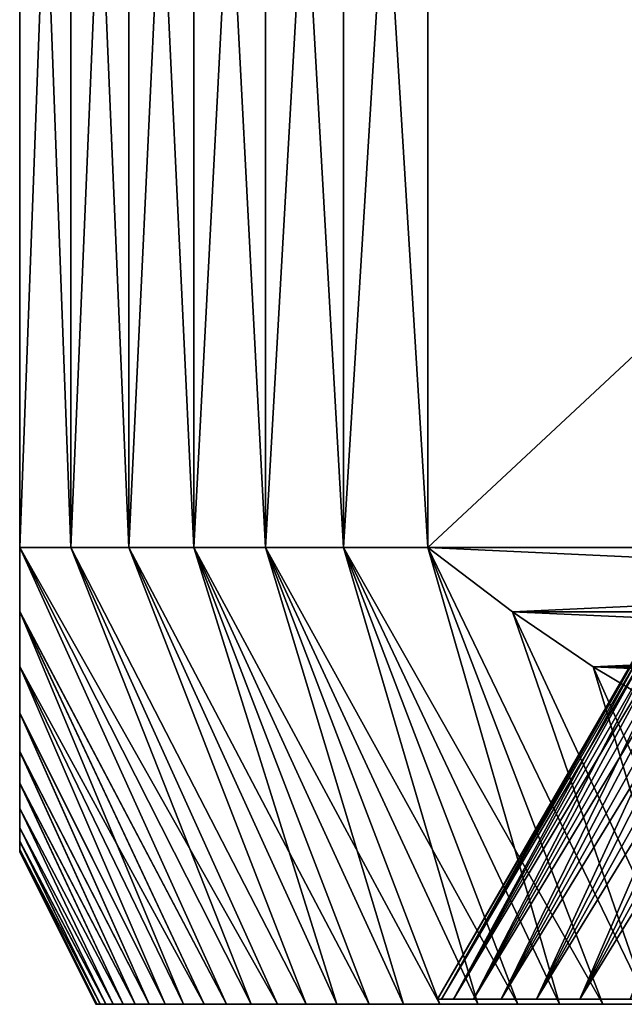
# Model space of a CAD drawing. Header units: metres. Extents: x -105 to 105, y -72 to 59.
# Tile 348 of 414: x 60 to 63.97, y 22.45 to 28.92. Entities that reach past the tile are written whole.
import ezdxf

# ---------------------------------------------------------------- set-up
doc = ezdxf.new("R2010")
doc.units = ezdxf.units.M
doc.layers.add('solid_509431_AD150_SW0001', color=7, linetype='CONTINUOUS')

msp = doc.modelspace()

# ---------------------------------------------------------------- linework, layer by layer
at = {"layer": 'solid_509431_AD150_SW0001'}
for points in [[(60, 34.450001, 5.567764), (60, 25.450001, 5.567764), (60.335526, 25.450001, 6.399466)], [(60, 25.450001, -5.567764), (60, 25.450001, 5.567764), (60, 34.450001, 5.567764)], [(60, 34.450001, 5.567764), (60.335526, 25.450001, 6.399466), (60.335526, 34.450001, 6.399466)], [(60, 34.450001, -5.567764), (60, 25.450001, -5.567764), (60, 34.450001, 5.567764)], [(60.335526, 34.450001, -6.399466), (60.335526, 25.450001, -6.399466), (60, 25.450001, -5.567764)], [(60, 34.450001, -5.567764), (60.335526, 34.450001, -6.399466), (60, 25.450001, -5.567764)], [(60.335526, 34.450001, 6.399466), (60.335526, 25.450001, 6.399466), (60.717121, 25.450001, 7.211061)], [(60.335526, 34.450001, 6.399466), (60.717121, 25.450001, 7.211061), (60.717121, 34.450001, 7.211061)], [(60.717121, 34.450001, -7.211061), (60.717121, 25.450001, -7.211061), (60.335526, 25.450001, -6.399466)], [(60.335526, 34.450001, -6.399466), (60.717121, 34.450001, -7.211061), (60.335526, 25.450001, -6.399466)], [(60.717121, 34.450001, 7.211061), (60.717121, 25.450001, 7.211061), (61.143593, 25.450001, 8)], [(60.717121, 34.450001, 7.211061), (61.143593, 25.450001, 8), (61.143593, 34.450001, 8)], [(61.143593, 34.450001, -8), (61.143593, 25.450001, -8), (60.717121, 25.450001, -7.211061)], [(60.717121, 34.450001, -7.211061), (61.143593, 34.450001, -8), (60.717121, 25.450001, -7.211061)], [(61.143593, 34.450001, 8), (61.143593, 25.450001, 8), (61.613598, 25.450001, 8.763804)], [(61.143593, 34.450001, 8), (61.613598, 25.450001, 8.763804), (61.613598, 34.450001, 8.763804)], [(61.613598, 34.450001, -8.763804), (61.613598, 25.450001, -8.763804), (61.143593, 25.450001, -8)], [(61.143593, 34.450001, -8), (61.613598, 34.450001, -8.763804), (61.143593, 25.450001, -8)], [(61.613598, 34.450001, 8.763804), (61.613598, 25.450001, 8.763804), (62.125664, 25.450001, 9.500075)], [(61.613598, 34.450001, 8.763804), (62.125664, 25.450001, 9.500075), (62.125664, 34.450001, 9.500075)], [(62.125664, 34.450001, -9.500075), (62.125664, 25.450001, -9.500075), (61.613598, 25.450001, -8.763804)], [(61.613598, 34.450001, -8.763804), (62.125664, 34.450001, -9.500075), (61.613598, 25.450001, -8.763804)], [(62.125664, 34.450001, 9.500075), (62.125664, 25.450001, 9.500075), (62.678173, 25.450001, 10.206499)], [(62.125664, 34.450001, 9.500075), (62.678173, 25.450001, 10.206499), (62.678173, 34.450001, 10.206499)], [(62.678173, 34.450001, -10.206499), (62.678173, 25.450001, -10.206499), (62.125664, 25.450001, -9.500075)], [(62.125664, 34.450001, -9.500075), (62.678173, 34.450001, -10.206499), (62.125664, 25.450001, -9.500075)], [(72.321823, 34.450001, 15.774263), (62.678173, 25.450001, 10.206499), (72.321823, 25.450001, 15.774263)], [(62.678173, 34.450001, 10.206499), (62.678173, 25.450001, 10.206499), (72.321823, 34.450001, 15.774263)], [(62.678173, 34.450001, -10.206499), (72.321823, 25.450001, -15.774263), (62.678173, 25.450001, -10.206499)], [(72.321823, 34.450001, -15.774263), (72.321823, 25.450001, -15.774263), (62.678173, 34.450001, -10.206499)], [(60, 25.450001, -5.567764), (61.518234, 22.450001, -5.337788), (61.357212, 22.450001, -4.911655)], [(60, 25.450001, -5.567764), (60.335526, 25.450001, -6.399466), (61.518234, 22.450001, -5.337788)], [(60, 25.02907, -4.930461), (60, 25.450001, -5.567764), (61.357212, 22.450001, -4.911655)], [(60, 25.450001, 5.567764), (61.357212, 22.450001, 4.911655), (61.518234, 22.450001, 5.337788)], [(60, 25.450001, 5.567764), (60, 25.02766, 4.928204), (61.357212, 22.450001, 4.911655)], [(60, 25.450001, 5.567764), (61.518234, 22.450001, 5.337788), (61.692566, 22.450001, 5.758661)], [(60.335526, 25.450001, 6.399466), (60, 25.450001, 5.567764), (61.692566, 22.450001, 5.758661)], [(60, 25.02907, -4.930461), (60, 25.02766, 4.928204), (60, 25.450001, 5.567764)], [(60, 25.02907, -4.930461), (60, 25.450001, 5.567764), (60, 25.450001, -5.567764)], [(60.335526, 25.450001, -6.399466), (61.880028, 22.450001, -6.173843), (61.692566, 22.450001, -5.758661)], [(60.335526, 25.450001, -6.399466), (60.717121, 25.450001, -7.211061), (61.880028, 22.450001, -6.173843)], [(60.335526, 25.450001, -6.399466), (61.692566, 22.450001, -5.758661), (61.518234, 22.450001, -5.337788)], [(60.335526, 25.450001, 6.399466), (61.692566, 22.450001, 5.758661), (61.880028, 22.450001, 6.173843)], [(60.717121, 25.450001, 7.211061), (60.335526, 25.450001, 6.399466), (61.880028, 22.450001, 6.173843)], [(60.717121, 25.450001, -7.211061), (62.080383, 22.450001, -6.582824), (61.880028, 22.450001, -6.173843)], [(60.717121, 25.450001, -7.211061), (61.143593, 25.450001, -8), (62.080383, 22.450001, -6.582824)], [(60.717121, 25.450001, 7.211061), (61.880028, 22.450001, 6.173843), (62.080383, 22.450001, 6.582824)], [(60.717121, 25.450001, 7.211061), (62.080383, 22.450001, 6.582824), (62.293556, 22.450001, 6.985424)], [(61.143593, 25.450001, 8), (60.717121, 25.450001, 7.211061), (62.293556, 22.450001, 6.985424)], [(61.143593, 25.450001, -8), (62.519257, 22.450001, -7.38113), (62.293556, 22.450001, -6.985424)], [(61.143593, 25.450001, -8), (61.613598, 25.450001, -8.763804), (62.519257, 22.450001, -7.38113)], [(61.143593, 25.450001, -8), (62.293556, 22.450001, -6.985424), (62.080383, 22.450001, -6.582824)], [(61.143593, 25.450001, 8), (62.293556, 22.450001, 6.985424), (62.519257, 22.450001, 7.38113)], [(61.143593, 25.450001, 8), (62.519257, 22.450001, 7.38113), (62.757229, 22.450001, 7.769463)], [(61.613598, 25.450001, 8.763804), (61.143593, 25.450001, 8), (62.757229, 22.450001, 7.769463)], [(61.613598, 25.450001, -8.763804), (63.00732, 22.450001, -8.150189), (62.757229, 22.450001, -7.769463)], [(61.613598, 25.450001, -8.763804), (62.125664, 25.450001, -9.500075), (63.00732, 22.450001, -8.150189)], [(61.613598, 25.450001, -8.763804), (62.757229, 22.450001, -7.769463), (62.519257, 22.450001, -7.38113)], [(61.613598, 25.450001, 8.763804), (62.757229, 22.450001, 7.769463), (63.00732, 22.450001, 8.150189)], [(61.613598, 25.450001, 8.763804), (63.00732, 22.450001, 8.150189), (63.269264, 22.450001, 8.522897)], [(62.125664, 25.450001, 9.500075), (61.613598, 25.450001, 8.763804), (63.269264, 22.450001, 8.522897)], [(62.125664, 25.450001, -9.500075), (63.542786, 22.450001, -8.887196), (63.269264, 22.450001, -8.522897)], [(62.125664, 25.450001, -9.500075), (62.678173, 25.450001, -10.206499), (63.542786, 22.450001, -8.887196)], [(62.125664, 25.450001, -9.500075), (63.269264, 22.450001, -8.522897), (63.00732, 22.450001, -8.150189)], [(62.125664, 25.450001, 9.500075), (63.269264, 22.450001, 8.522897), (63.542786, 22.450001, 8.887196)], [(62.125664, 25.450001, 9.500075), (63.542786, 22.450001, 8.887196), (63.827526, 22.450001, 9.242609)], [(62.678173, 25.450001, 10.206499), (62.125664, 25.450001, 9.500075), (63.827526, 22.450001, 9.242609)], [(62.678173, 25.450001, -10.206499), (64.123383, 22.450001, -9.589014), (63.827526, 22.450001, -9.242609)], [(62.678173, 25.450001, -10.206499), (63.232857, 25.027073, -10.526746), (64.123383, 22.450001, -9.589014)], [(62.678173, 25.450001, -10.206499), (63.827526, 22.450001, -9.242609), (63.542786, 22.450001, -8.887196)], [(62.678173, 25.450001, 10.206499), (63.827526, 22.450001, 9.242609), (64.123383, 22.450001, 9.589014)], [(63.232864, 25.027069, 10.526749), (62.678173, 25.450001, 10.206499), (64.123383, 22.450001, 9.589014)], [(72.321823, 25.450001, 15.774263), (62.678173, 25.450001, 10.206499), (63.232864, 25.027069, 10.526749)], [(62.678173, 25.450001, -10.206499), (72.321823, 25.450001, -15.774263), (71.767136, 25.027069, -15.454014)], [(62.678173, 25.450001, -10.206499), (71.767136, 25.027069, -15.454014), (63.232857, 25.027073, -10.526746)], [(72.321823, 25.450001, 15.774263), (63.232864, 25.027069, 10.526749), (71.767143, 25.027073, 15.454017)], [(60, 25.02907, -4.930461), (61.357212, 22.450001, -4.911655), (61.209694, 22.450001, -4.480788)], [(60, 25.02907, -4.930461), (61.209694, 22.450001, -4.480788), (61.075745, 22.450001, -4.045373)], [(60, 24.669403, -4.320043), (60, 25.02907, -4.930461), (61.075745, 22.450001, -4.045373)], [(60, 24.669403, -4.320043), (60, 25.02766, 4.928204), (60, 25.02907, -4.930461)], [(60, 25.02766, 4.928204), (61.209694, 22.450001, 4.480788), (61.357212, 22.450001, 4.911655)], [(60, 25.02766, 4.928204), (60, 24.667318, 4.316276), (61.209694, 22.450001, 4.480788)], [(60, 24.669403, -4.320043), (60, 24.667318, 4.316276), (60, 25.02766, 4.928204)], [(63.232857, 25.027073, -10.526746), (64.42997, 22.450001, -9.925953), (64.123383, 22.450001, -9.589014)], [(63.232857, 25.027073, -10.526746), (63.763557, 24.666334, -10.833145), (64.42997, 22.450001, -9.925953)], [(63.232857, 25.027073, -10.526746), (71.767136, 25.027069, -15.454014), (71.236435, 24.666332, -15.147614)], [(63.232857, 25.027073, -10.526746), (71.236435, 24.666332, -15.147614), (63.763557, 24.666334, -10.833145)], [(71.767143, 25.027073, 15.454017), (63.232864, 25.027069, 10.526749), (63.763565, 24.666332, 10.833148)], [(63.232864, 25.027069, 10.526749), (64.123383, 22.450001, 9.589014), (64.42997, 22.450001, 9.925953)], [(63.763565, 24.666332, 10.833148), (63.232864, 25.027069, 10.526749), (64.42997, 22.450001, 9.925953)], [(71.767143, 25.027073, 15.454017), (63.763565, 24.666332, 10.833148), (71.236443, 24.666334, 15.147616)], [(62.741776, 22.484085), (64.050003, 24.75), (64.056107, 24.75, 0.365749)], [(62.768021, 22.484085, 0.80173), (62.741776, 22.484085), (64.056107, 24.75, 0.365749)], [(62.768021, 22.484085, -0.80173), (64.050003, 24.75), (62.741776, 22.484085)], [(62.768021, 22.484085, 0.80173), (64.074448, 24.75, 0.731312), (64.105003, 24.75, 1.096149)], [(62.846642, 22.484085, 1.60001), (62.768021, 22.484085, 0.80173), (64.105003, 24.75, 1.096149)], [(62.768021, 22.484085, 0.80173), (64.056107, 24.75, 0.365749), (64.074448, 24.75, 0.731312)], [(62.768021, 22.484085, -0.80173), (64.056107, 24.75, -0.365749), (64.050003, 24.75)], [(62.768021, 22.484085, -0.80173), (64.074448, 24.75, -0.731312), (64.056107, 24.75, -0.365749)], [(62.768021, 22.484085, -0.80173), (62.846642, 22.484085, -1.60001), (64.074448, 24.75, -0.731312)], [(62.846642, 22.484085, 1.60001), (64.14772, 24.75, 1.459635), (64.202522, 24.75, 1.821255)], [(62.977314, 22.484085, 2.39147), (62.846642, 22.484085, 1.60001), (64.202522, 24.75, 1.821255)], [(62.846642, 22.484085, 1.60001), (64.105003, 24.75, 1.096149), (64.14772, 24.75, 1.459635)], [(62.846642, 22.484085, -1.60001), (64.105003, 24.75, -1.096149), (64.074448, 24.75, -0.731312)], [(62.846642, 22.484085, -1.60001), (64.14772, 24.75, -1.459635), (64.105003, 24.75, -1.096149)], [(62.846642, 22.484085, -1.60001), (62.977314, 22.484085, -2.39147), (64.14772, 24.75, -1.459635)], [(62.977314, 22.484085, 2.39147), (64.269386, 24.75, 2.180932), (64.348289, 24.75, 2.538422)], [(63.159458, 22.484085, 3.172648), (62.977314, 22.484085, 2.39147), (64.348289, 24.75, 2.538422)], [(62.977314, 22.484085, 2.39147), (64.202522, 24.75, 1.821255), (64.269386, 24.75, 2.180932)], [(62.977314, 22.484085, -2.39147), (64.202522, 24.75, -1.821255), (64.14772, 24.75, -1.459635)], [(62.977314, 22.484085, -2.39147), (64.269386, 24.75, -2.180932), (64.202522, 24.75, -1.821255)], [(62.977314, 22.484085, -2.39147), (63.159458, 22.484085, -3.172648), (64.269386, 24.75, -2.180932)], [(63.159458, 22.484085, 3.172648), (64.439102, 24.75, 2.893085), (64.541649, 24.75, 3.244282)], [(63.392323, 22.484085, 3.94029), (63.159458, 22.484085, 3.172648), (64.541649, 24.75, 3.244282)], [(63.159458, 22.484085, 3.172648), (64.348289, 24.75, 2.538422), (64.439102, 24.75, 2.893085)], [(63.159458, 22.484085, -3.172648), (64.348289, 24.75, -2.538422), (64.269386, 24.75, -2.180932)], [(63.159458, 22.484085, -3.172648), (64.439102, 24.75, -2.893085), (64.348289, 24.75, -2.538422)], [(63.159458, 22.484085, -3.172648), (63.392323, 22.484085, -3.94029), (64.439102, 24.75, -2.893085)], [(63.392323, 22.484085, 3.94029), (64.65583, 24.75, 3.591748), (64.781631, 24.75, 3.93541)], [(63.67487, 22.484085, 4.691006), (63.392323, 22.484085, 3.94029), (64.781631, 24.75, 3.93541)], [(63.392323, 22.484085, 3.94029), (64.541649, 24.75, 3.244282), (64.65583, 24.75, 3.591748)], [(63.392323, 22.484085, -3.94029), (64.541649, 24.75, -3.244282), (64.439102, 24.75, -2.893085)], [(63.392323, 22.484085, -3.94029), (64.65583, 24.75, -3.591748), (64.541649, 24.75, -3.244282)], [(63.392323, 22.484085, -3.94029), (63.67487, 22.484085, -4.691006), (64.65583, 24.75, -3.591748)], [(63.67487, 22.484085, 4.691006), (64.9189, 24.75, 4.274807), (65.067413, 24.75, 4.609361)], [(64.005936, 22.484085, 5.421688), (63.67487, 22.484085, 4.691006), (65.067413, 24.75, 4.609361)], [(63.67487, 22.484085, 4.691006), (64.781631, 24.75, 3.93541), (64.9189, 24.75, 4.274807)], [(63.67487, 22.484085, -4.691006), (64.781631, 24.75, -3.93541), (64.65583, 24.75, -3.591748)], [(63.67487, 22.484085, -4.691006), (64.9189, 24.75, -4.274807), (64.781631, 24.75, -3.93541)], [(63.67487, 22.484085, -4.691006), (64.005936, 22.484085, -5.421688), (64.9189, 24.75, -4.274807)], [(60, 24.669403, -4.320043), (61.075745, 22.450001, -4.045373), (60.955536, 22.450001, -3.605971)], [(60, 24.365065, -3.733007), (60, 24.669403, -4.320043), (60.955536, 22.450001, -3.605971)], [(60, 24.365065, -3.733007), (60, 24.667318, 4.316276), (60, 24.669403, -4.320043)], [(60, 24.667318, 4.316276), (60.955536, 22.450001, 3.605971), (61.075745, 22.450001, 4.045373)], [(60, 24.667318, 4.316276), (60, 24.362835, 3.72839), (60.955536, 22.450001, 3.605971)], [(60, 24.667318, 4.316276), (61.075745, 22.450001, 4.045373), (61.209694, 22.450001, 4.480788)], [(60, 24.365065, -3.733007), (60, 24.362835, 3.72839), (60, 24.667318, 4.316276)], [(63.763557, 24.666334, -10.833145), (64.746948, 22.450001, -10.253048), (64.42997, 22.450001, -9.925953)], [(63.763557, 24.666334, -10.833145), (64.273132, 24.361704, -11.127347), (64.746948, 22.450001, -10.253048)], [(63.763557, 24.666334, -10.833145), (71.236435, 24.666332, -15.147614), (70.726868, 24.361702, -14.853414)], [(63.763557, 24.666334, -10.833145), (70.726868, 24.361702, -14.853414), (64.273132, 24.361704, -11.127347)], [(71.236443, 24.666334, 15.147616), (63.763565, 24.666332, 10.833148), (64.273132, 24.361702, 11.127349)], [(63.763565, 24.666332, 10.833148), (64.42997, 22.450001, 9.925953), (64.746948, 22.450001, 10.253048)], [(64.273132, 24.361702, 11.127349), (63.763565, 24.666332, 10.833148), (64.746948, 22.450001, 10.253048)], [(60, 24.365065, -3.733007), (60.955536, 22.450001, -3.605971), (60.849213, 22.450001, -3.163107)], [(60, 24.110914, -3.165901), (60, 24.365065, -3.733007), (60.849213, 22.450001, -3.163107)], [(60, 24.110914, -3.165901), (60, 24.362835, 3.72839), (60, 24.365065, -3.733007)], [(60, 24.362835, 3.72839), (60.849213, 22.450001, 3.163107), (60.955536, 22.450001, 3.605971)], [(60, 24.362835, 3.72839), (60, 24.108891, 3.160995), (60.849213, 22.450001, 3.163107)], [(60, 24.110914, -3.165901), (60, 24.108891, 3.160995), (60, 24.362835, 3.72839)], [(60, 24.110914, -3.165901), (60.849213, 22.450001, -3.163107), (60.75684, 22.450001, -2.717052)], [(60, 23.902369, -2.614709), (60, 24.110914, -3.165901), (60.75684, 22.450001, -2.717052)], [(60, 23.902369, -2.614709), (60, 24.108891, 3.160995), (60, 24.110914, -3.165901)], [(60, 24.108891, 3.160995), (60.75684, 22.450001, 2.717052), (60.849213, 22.450001, 3.163107)], [(60, 24.108891, 3.160995), (60, 23.900736, 2.609956), (60.75684, 22.450001, 2.717052)], [(60, 23.902369, -2.614709), (60, 23.900736, 2.609956), (60, 24.108891, 3.160995)], [(60, 23.902369, -2.614709), (60.75684, 22.450001, -2.717052), (60.67852, 22.450001, -2.268285)], [(60, 23.736132, -2.076645), (60, 23.902369, -2.614709), (60.67852, 22.450001, -2.268285)], [(60, 23.736132, -2.076645), (60, 23.900736, 2.609956), (60, 23.902369, -2.614709)], [(60, 23.900736, 2.609956), (60.67852, 22.450001, 2.268285), (60.75684, 22.450001, 2.717052)], [(60, 23.900736, 2.609956), (60, 23.734974, 2.072413), (60.67852, 22.450001, 2.268285)], [(60, 23.736132, -2.076645), (60, 23.734974, 2.072413), (60, 23.900736, 2.609956)], [(60, 23.736132, -2.076645), (60.67852, 22.450001, -2.268285), (60.61433, 22.450001, -1.817278)], [(60, 23.60947, -1.548685), (60, 23.736132, -2.076645), (60.61433, 22.450001, -1.817278)], [(60, 23.60947, -1.548685), (60, 23.734974, 2.072413), (60, 23.736132, -2.076645)], [(60, 23.734974, 2.072413), (60.61433, 22.450001, 1.817278), (60.67852, 22.450001, 2.268285)], [(60, 23.734974, 2.072413), (60, 23.608767, 1.54526), (60.61433, 22.450001, 1.817278)], [(60, 23.60947, -1.548685), (60, 23.608767, 1.54526), (60, 23.734974, 2.072413)], [(60, 23.60947, -1.548685), (60.61433, 22.450001, -1.817278), (60.564354, 22.450001, -1.364622)], [(60, 23.520424, -1.028394), (60, 23.60947, -1.548685), (60.564354, 22.450001, -1.364622)], [(60, 23.520424, -1.028394), (60, 23.608767, 1.54526), (60, 23.60947, -1.548685)], [(60, 23.608767, 1.54526), (60.564354, 22.450001, 1.364622), (60.61433, 22.450001, 1.817278)], [(60, 23.608767, 1.54526), (60, 23.520096, 1.025996), (60.564354, 22.450001, 1.364622)], [(60, 23.520424, -1.028394), (60, 23.520096, 1.025996), (60, 23.608767, 1.54526)], [(60, 23.520424, -1.028394), (60.564354, 22.450001, -1.364622), (60.528618, 22.450001, -0.910471)], [(60, 23.467541, -0.513048), (60, 23.520424, -1.028394), (60.528618, 22.450001, -0.910471)], [(60, 23.467541, -0.513048), (60, 23.520096, 1.025996), (60, 23.520424, -1.028394)], [(60, 23.520096, 1.025996), (60.528618, 22.450001, 0.910471), (60.564354, 22.450001, 1.364622)], [(60, 23.520096, 1.025996), (60, 23.467457, 0.511818), (60.528618, 22.450001, 0.910471)], [(60, 23.467541, -0.513048), (60, 23.467457, 0.511818), (60, 23.520096, 1.025996)], [(60, 23.467541, -0.513048), (60.528618, 22.450001, -0.910471), (60.507153, 22.450001, -0.455458)], [(60, 23.467541, -0.513048), (60.507153, 22.450001, -0.455458), (60.5, 22.450001)], [(60, 23.467541, -0.513048), (60.5, 22.450001), (60, 23.450001)], [(60, 23.467541, -0.513048), (60, 23.450001), (60, 23.467457, 0.511818)], [(60, 23.467457, 0.511818), (60.507153, 22.450001, 0.455458), (60.528618, 22.450001, 0.910471)], [(60, 23.467457, 0.511818), (60, 23.450001), (60.507153, 22.450001, 0.455458)], [(60, 23.450001), (60.5, 22.450001), (60.507153, 22.450001, 0.455458)], [(64.099998, 22.450001), (60.5, 22.450001), (60.507153, 22.450001, -0.455458)], [(64.124344, 22.450001, 0.728042), (60.507153, 22.450001, 0.455458), (60.5, 22.450001)], [(64.099998, 22.450001), (64.124344, 22.450001, 0.728042), (60.5, 22.450001)], [(64.124344, 22.450001, -0.728042), (60.507153, 22.450001, -0.455458), (60.528618, 22.450001, -0.910471)], [(64.124344, 22.450001, -0.728042), (64.099998, 22.450001), (60.507153, 22.450001, -0.455458)], [(64.124344, 22.450001, 0.728042), (60.528618, 22.450001, 0.910471), (60.507153, 22.450001, 0.455458)], [(64.124344, 22.450001, -0.728042), (60.528618, 22.450001, -0.910471), (60.564354, 22.450001, -1.364622)], [(64.197258, 22.450001, 1.45282), (60.564354, 22.450001, 1.364622), (60.528618, 22.450001, 0.910471)], [(64.124344, 22.450001, 0.728042), (64.197258, 22.450001, 1.45282), (60.528618, 22.450001, 0.910471)], [(64.197258, 22.450001, -1.45282), (60.564354, 22.450001, -1.364622), (60.61433, 22.450001, -1.817278)], [(64.197258, 22.450001, -1.45282), (64.124344, 22.450001, -0.728042), (60.564354, 22.450001, -1.364622)], [(64.197258, 22.450001, 1.45282), (60.61433, 22.450001, 1.817278), (60.564354, 22.450001, 1.364622)], [(64.31842, 22.450001, -2.171134), (60.61433, 22.450001, -1.817278), (60.67852, 22.450001, -2.268285)], [(64.31842, 22.450001, -2.171134), (64.197258, 22.450001, -1.45282), (60.61433, 22.450001, -1.817278)], [(64.31842, 22.450001, 2.171134), (60.67852, 22.450001, 2.268285), (60.61433, 22.450001, 1.817278)], [(64.197258, 22.450001, 1.45282), (64.31842, 22.450001, 2.171134), (60.61433, 22.450001, 1.817278)], [(64.31842, 22.450001, -2.171134), (60.67852, 22.450001, -2.268285), (60.75684, 22.450001, -2.717052)], [(64.487282, 22.450001, 2.879718), (60.75684, 22.450001, 2.717052), (60.67852, 22.450001, 2.268285)], [(64.31842, 22.450001, 2.171134), (64.487282, 22.450001, 2.879718), (60.67852, 22.450001, 2.268285)], [(64.487282, 22.450001, -2.879718), (60.75684, 22.450001, -2.717052), (60.849213, 22.450001, -3.163107)], [(64.487282, 22.450001, -2.879718), (64.31842, 22.450001, -2.171134), (60.75684, 22.450001, -2.717052)], [(64.487282, 22.450001, 2.879718), (60.849213, 22.450001, 3.163107), (60.75684, 22.450001, 2.717052)], [(64.70311, 22.450001, -3.575481), (60.849213, 22.450001, -3.163107), (60.955536, 22.450001, -3.605971)], [(64.70311, 22.450001, -3.575481), (64.487282, 22.450001, -2.879718), (60.849213, 22.450001, -3.163107)], [(64.70311, 22.450001, 3.575481), (60.955536, 22.450001, 3.605971), (60.849213, 22.450001, 3.163107)], [(64.487282, 22.450001, 2.879718), (64.70311, 22.450001, 3.575481), (60.849213, 22.450001, 3.163107)], [(64.70311, 22.450001, -3.575481), (60.955536, 22.450001, -3.605971), (61.075745, 22.450001, -4.045373)], [(64.964912, 22.450001, 4.255229), (61.075745, 22.450001, 4.045373), (60.955536, 22.450001, 3.605971)], [(64.70311, 22.450001, 3.575481), (64.964912, 22.450001, 4.255229), (60.955536, 22.450001, 3.605971)], [(64.964912, 22.450001, -4.255229), (61.075745, 22.450001, -4.045373), (61.209694, 22.450001, -4.480788)], [(64.964912, 22.450001, -4.255229), (64.70311, 22.450001, -3.575481), (61.075745, 22.450001, -4.045373)], [(64.964912, 22.450001, 4.255229), (61.209694, 22.450001, 4.480788), (61.075745, 22.450001, 4.045373)], [(64.964912, 22.450001, -4.255229), (61.209694, 22.450001, -4.480788), (61.357212, 22.450001, -4.911655)], [(65.271553, 22.450001, 4.916022), (61.357212, 22.450001, 4.911655), (61.209694, 22.450001, 4.480788)], [(64.964912, 22.450001, 4.255229), (65.271553, 22.450001, 4.916022), (61.209694, 22.450001, 4.480788)], [(65.271553, 22.450001, -4.916022), (61.357212, 22.450001, -4.911655), (61.518234, 22.450001, -5.337788)], [(65.271553, 22.450001, -4.916022), (64.964912, 22.450001, -4.255229), (61.357212, 22.450001, -4.911655)], [(65.271553, 22.450001, 4.916022), (61.518234, 22.450001, 5.337788), (61.357212, 22.450001, 4.911655)], [(65.621613, 22.450001, -5.554809), (61.518234, 22.450001, -5.337788), (61.692566, 22.450001, -5.758661)], [(65.621613, 22.450001, -5.554809), (65.271553, 22.450001, -4.916022), (61.518234, 22.450001, -5.337788)], [(65.621613, 22.450001, 5.554809), (61.692566, 22.450001, 5.758661), (61.518234, 22.450001, 5.337788)], [(65.271553, 22.450001, 4.916022), (65.621613, 22.450001, 5.554809), (61.518234, 22.450001, 5.337788)], [(66.013596, 22.450001, -6.168835), (61.692566, 22.450001, -5.758661), (61.880028, 22.450001, -6.173843)], [(66.013596, 22.450001, -6.168835), (65.621613, 22.450001, -5.554809), (61.692566, 22.450001, -5.758661)], [(66.013596, 22.450001, 6.168835), (61.880028, 22.450001, 6.173843), (61.692566, 22.450001, 5.758661)], [(65.621613, 22.450001, 5.554809), (66.013596, 22.450001, 6.168835), (61.692566, 22.450001, 5.758661)], [(66.013596, 22.450001, -6.168835), (61.880028, 22.450001, -6.173843), (62.080383, 22.450001, -6.582824)], [(66.445679, 22.450001, 6.755264), (62.080383, 22.450001, 6.582824), (61.880028, 22.450001, 6.173843)], [(66.013596, 22.450001, 6.168835), (66.445679, 22.450001, 6.755264), (61.880028, 22.450001, 6.173843)], [(66.445679, 22.450001, -6.755264), (62.080383, 22.450001, -6.582824), (62.293556, 22.450001, -6.985424)], [(66.445679, 22.450001, -6.755264), (66.013596, 22.450001, -6.168835), (62.080383, 22.450001, -6.582824)], [(66.445679, 22.450001, 6.755264), (62.293556, 22.450001, 6.985424), (62.080383, 22.450001, 6.582824)], [(66.916, 22.450001, -7.311563), (62.293556, 22.450001, -6.985424), (62.519257, 22.450001, -7.38113)], [(66.916, 22.450001, -7.311563), (66.445679, 22.450001, -6.755264), (62.293556, 22.450001, -6.985424)], [(66.916, 22.450001, 7.311563), (62.519257, 22.450001, 7.38113), (62.293556, 22.450001, 6.985424)], [(66.445679, 22.450001, 6.755264), (66.916, 22.450001, 7.311563), (62.293556, 22.450001, 6.985424)], [(66.916, 22.450001, -7.311563), (62.519257, 22.450001, -7.38113), (62.757229, 22.450001, -7.769463)], [(67.422394, 22.450001, 7.835172), (62.757229, 22.450001, 7.769463), (62.519257, 22.450001, 7.38113)], [(66.916, 22.450001, 7.311563), (67.422394, 22.450001, 7.835172), (62.519257, 22.450001, 7.38113)], [(62.741776, 22.484085), (64.099998, 22.484085), (64.124344, 22.484085, -0.728042)], [(62.768021, 22.484085, 0.80173), (64.099998, 22.484085), (62.741776, 22.484085)], [(62.768021, 22.484085, -0.80173), (62.741776, 22.484085), (64.124344, 22.484085, -0.728042)], [(67.422394, 22.450001, -7.835172), (62.757229, 22.450001, -7.769463), (63.00732, 22.450001, -8.150189)], [(67.422394, 22.450001, -7.835172), (66.916, 22.450001, -7.311563), (62.757229, 22.450001, -7.769463)], [(67.422394, 22.450001, 7.835172), (63.00732, 22.450001, 8.150189), (62.757229, 22.450001, 7.769463)], [(62.768021, 22.484085, 0.80173), (64.197258, 22.484085, 1.45282), (64.124344, 22.484085, 0.728042)], [(62.846642, 22.484085, 1.60001), (64.197258, 22.484085, 1.45282), (62.768021, 22.484085, 0.80173)], [(62.768021, 22.484085, 0.80173), (64.124344, 22.484085, 0.728042), (64.099998, 22.484085)], [(62.768021, 22.484085, -0.80173), (64.124344, 22.484085, -0.728042), (64.197258, 22.484085, -1.45282)], [(62.768021, 22.484085, -0.80173), (64.197258, 22.484085, -1.45282), (62.846642, 22.484085, -1.60001)], [(62.846642, 22.484085, 1.60001), (64.31842, 22.484085, 2.171134), (64.197258, 22.484085, 1.45282)], [(62.977314, 22.484085, 2.39147), (64.31842, 22.484085, 2.171134), (62.846642, 22.484085, 1.60001)], [(62.846642, 22.484085, -1.60001), (64.197258, 22.484085, -1.45282), (64.31842, 22.484085, -2.171134)], [(62.846642, 22.484085, -1.60001), (64.31842, 22.484085, -2.171134), (62.977314, 22.484085, -2.39147)], [(62.977314, 22.484085, 2.39147), (64.487282, 22.484085, 2.879718), (64.31842, 22.484085, 2.171134)], [(63.159458, 22.484085, 3.172648), (64.487282, 22.484085, 2.879718), (62.977314, 22.484085, 2.39147)], [(62.977314, 22.484085, -2.39147), (64.31842, 22.484085, -2.171134), (64.487282, 22.484085, -2.879718)], [(62.977314, 22.484085, -2.39147), (64.487282, 22.484085, -2.879718), (63.159458, 22.484085, -3.172648)], [(67.962662, 22.450001, -8.323815), (63.00732, 22.450001, -8.150189), (63.269264, 22.450001, -8.522897)], [(67.962662, 22.450001, -8.323815), (67.422394, 22.450001, -7.835172), (63.00732, 22.450001, -8.150189)], [(67.962662, 22.450001, 8.323815), (63.269264, 22.450001, 8.522897), (63.00732, 22.450001, 8.150189)], [(67.422394, 22.450001, 7.835172), (67.962662, 22.450001, 8.323815), (63.00732, 22.450001, 8.150189)], [(63.159458, 22.484085, 3.172648), (64.70311, 22.484085, 3.575481), (64.487282, 22.484085, 2.879718)], [(63.392323, 22.484085, 3.94029), (64.70311, 22.484085, 3.575481), (63.159458, 22.484085, 3.172648)], [(63.159458, 22.484085, -3.172648), (64.487282, 22.484085, -2.879718), (64.70311, 22.484085, -3.575481)], [(63.159458, 22.484085, -3.172648), (64.70311, 22.484085, -3.575481), (63.392323, 22.484085, -3.94029)], [(68.53434, 22.450001, -8.775261), (63.269264, 22.450001, -8.522897), (63.542786, 22.450001, -8.887196)], [(68.53434, 22.450001, -8.775261), (67.962662, 22.450001, -8.323815), (63.269264, 22.450001, -8.522897)], [(68.53434, 22.450001, 8.775261), (63.542786, 22.450001, 8.887196), (63.269264, 22.450001, 8.522897)], [(67.962662, 22.450001, 8.323815), (68.53434, 22.450001, 8.775261), (63.269264, 22.450001, 8.522897)], [(63.392323, 22.484085, 3.94029), (64.964912, 22.484085, 4.255229), (64.70311, 22.484085, 3.575481)], [(63.67487, 22.484085, 4.691006), (64.964912, 22.484085, 4.255229), (63.392323, 22.484085, 3.94029)], [(63.392323, 22.484085, -3.94029), (64.70311, 22.484085, -3.575481), (64.964912, 22.484085, -4.255229)], [(63.392323, 22.484085, -3.94029), (64.964912, 22.484085, -4.255229), (63.67487, 22.484085, -4.691006)], [(69.134903, 22.450001, -9.187528), (63.542786, 22.450001, -8.887196), (63.827526, 22.450001, -9.242609)], [(69.134903, 22.450001, -9.187528), (68.53434, 22.450001, -8.775261), (63.542786, 22.450001, -8.887196)], [(69.134903, 22.450001, 9.187528), (63.827526, 22.450001, 9.242609), (63.542786, 22.450001, 8.887196)], [(68.53434, 22.450001, 8.775261), (69.134903, 22.450001, 9.187528), (63.542786, 22.450001, 8.887196)], [(63.67487, 22.484085, 4.691006), (65.271553, 22.484085, 4.916022), (64.964912, 22.484085, 4.255229)], [(64.005936, 22.484085, 5.421688), (65.271553, 22.484085, 4.916022), (63.67487, 22.484085, 4.691006)], [(63.67487, 22.484085, -4.691006), (64.964912, 22.484085, -4.255229), (65.271553, 22.484085, -4.916022)], [(63.67487, 22.484085, -4.691006), (65.271553, 22.484085, -4.916022), (64.005936, 22.484085, -5.421688)], [(69.761658, 22.450001, -9.558754), (63.827526, 22.450001, -9.242609), (64.123383, 22.450001, -9.589014)], [(69.761658, 22.450001, -9.558754), (69.134903, 22.450001, -9.187528), (63.827526, 22.450001, -9.242609)], [(69.761658, 22.450001, 9.558754), (64.123383, 22.450001, 9.589014), (63.827526, 22.450001, 9.242609)], [(69.134903, 22.450001, 9.187528), (69.761658, 22.450001, 9.558754), (63.827526, 22.450001, 9.242609)]]:
    msp.add_3dface(points, dxfattribs=at)

doc.saveas('drawing.dxf')
